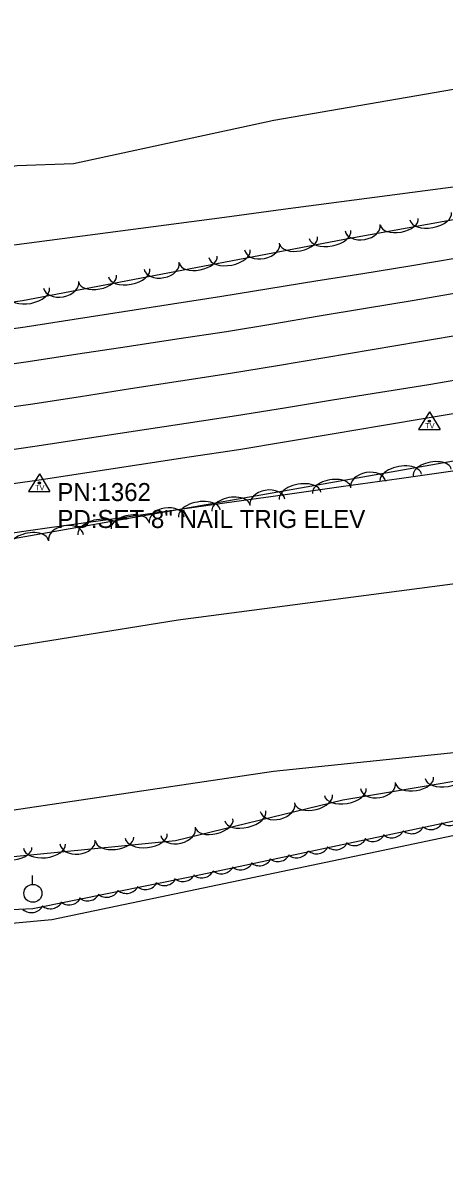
# Model space of a CAD drawing. Extents: x 1441650 to 1491889, y 345904 to 358319.
# Drawn here: x 1486107.6 to 1486224.7, y 346080.3 to 346398.6 of the extents above; entities that cross this region are included whole.
import ezdxf

# ---------------------------------------------------------------- set-up
doc = ezdxf.new("R2010")
doc.units = 0
for name, color, linetype in [('S_EDGE_PAVEMENT', 7, 'Continuous'), ('S_MISC_BOUNDARY', 7, 'Continuous'), ('S_PAVEMENT_CROWN', 7, 'Continuous'), ('S_SECONDARY_CTL', 7, 'Continuous'), ('S_SECONDARY_CTL_ANNOT', 7, 'Continuous'), ('S_SHOULDER', 7, 'Continuous'), ('S_STREAM', 7, 'Continuous'), ('S_TREE', 7, 'Continuous'), ('S_UTILITY_POLE', 7, 'Continuous')]:
    doc.layers.add(name, color=color, linetype=linetype)

msp = doc.modelspace()

# ---------------------------------------------------------------- linework, layer by layer
at = {"layer": 'S_EDGE_PAVEMENT'}
for points in [[(1486094.81, 346302.38), (1486109.05, 346304.41), (1486122.83, 346306.49), (1486136.6, 346308.58), (1486150.38, 346310.66), (1486164.15, 346312.75), (1486177.06, 346314.91), (1486189.97, 346317.07), (1486202.87, 346319.23), (1486215.78, 346321.39), (1486229.18, 346323.69)], [(1486096.86, 346278.8), (1486110.91, 346280.81), (1486124.92, 346282.95), (1486138.93, 346285.08), (1486152.95, 346287.22), (1486166.96, 346289.36), (1486180.32, 346291.53), (1486193.68, 346293.7), (1486207.04, 346295.86), (1486220.39, 346298.03), (1486233.27, 346300.25)]]:
    msp.add_lwpolyline(points, dxfattribs=at)
at = {"layer": 'S_MISC_BOUNDARY'}
msp.add_lwpolyline([(1486810.3, 346274.87), (1486780.72, 346266.41), (1486748.24, 346260.49), (1486692.03, 346261.29), (1486597.17, 346245.54), (1486482.21, 346225), (1486420.36, 346208.12), (1486385.35, 346201.17), (1486301.04, 346188.06), (1486203.71, 346167.58), (1486115.62, 346149.09), (1486084.18, 346146.2), (1486020.24, 346141.93), (1485980.92, 346136.84), (1485942.75, 346126.8), (1485930.87, 346121.9), (1485916.36, 346112.01), (1485901.95, 346091.38)], dxfattribs=at)
at = {"layer": 'S_PAVEMENT_CROWN'}
msp.add_lwpolyline([(1486095.54, 346290.54), (1486109.69, 346292.57), (1486123.59, 346294.7), (1486137.48, 346296.84), (1486151.37, 346298.98), (1486165.26, 346301.11), (1486178.4, 346303.32), (1486191.55, 346305.52), (1486204.69, 346307.72), (1486217.84, 346309.93), (1486231.05, 346312.16)], dxfattribs=at)
at = {"layer": 'S_SECONDARY_CTL'}
for p, q in [((1486220.59, 346290.4), (1486217.58, 346285.44)), ((1486220.59, 346290.4), (1486223.54, 346285.44)), ((1486217.58, 346285.44), (1486223.54, 346285.44)), ((1486112.17, 346273.19), (1486109.16, 346268.24)), ((1486112.17, 346273.19), (1486115.11, 346268.24)), ((1486109.16, 346268.24), (1486115.11, 346268.24))]:
    msp.add_line(p, q, dxfattribs=at)
for centre, radius in [((1486220.59, 346287.79), 0.311), ((1486220.59, 346287.79), 0.183), ((1486220.59, 346287.79), 0.103), ((1486112.17, 346270.58), 0.311), ((1486112.17, 346270.58), 0.183), ((1486112.17, 346270.58), 0.103)]:
    msp.add_circle(centre, radius, dxfattribs=at)
at = {"layer": 'S_SHOULDER'}
for points in [[(1486093.62, 346311.96), (1486108.24, 346314.04), (1486121.89, 346316.17), (1486135.55, 346318.31), (1486149.2, 346320.44), (1486162.85, 346322.57), (1486175.92, 346324.68), (1486188.99, 346326.79), (1486202.07, 346328.9), (1486215.14, 346331.01), (1486228.29, 346333.25)], [(1486098.18, 346269.5), (1486112.09, 346271.49), (1486125.98, 346273.6), (1486139.87, 346275.72), (1486153.77, 346277.84), (1486167.66, 346279.95), (1486180.88, 346282.16), (1486194.1, 346284.36), (1486207.31, 346286.57), (1486220.53, 346288.77), (1486233.74, 346291.06)]]:
    msp.add_lwpolyline(points, dxfattribs=at)
at = {"layer": 'S_STREAM'}
for points in [[(1486751.84, 346517.55), (1486735.9, 346499.53), (1486725.29, 346491.13), (1486713.53, 346483.18), (1486699.36, 346477.51), (1486638.9, 346465.39), (1486538.29, 346441.37), (1486469.84, 346426.37), (1486402.35, 346414.55), (1486321.08, 346397.67), (1486261.68, 346386.01), (1486177.39, 346371.46), (1486121.66, 346359.38), (1486106, 346358.81), (1486059.99, 346351.8), (1485984.53, 346344.18), (1485908.23, 346332.4)], [(1485899.44, 346194.69), (1485980.28, 346206.49), (1486090.84, 346222.92), (1486150.79, 346232.54), (1486238.36, 346244.02), (1486310.64, 346258.6), (1486372.65, 346272.57), (1486417.61, 346281.14), (1486483.85, 346294.78), (1486587.53, 346315.24), (1486664.63, 346330), (1486740.54, 346347.89), (1486770.04, 346354.37), (1486794.82, 346359.5), (1486813.08, 346360.26), (1486833.16, 346359.69), (1486875.14, 346364.78), (1486879.15, 346366.43), (1486881.26, 346367.99)], [(1485928.54, 346158.41), (1485981.02, 346164.91), (1486078.94, 346175.77), (1486177.27, 346190.45), (1486231.83, 346196.13), (1486297.28, 346210.32), (1486335.32, 346218.38), (1486373.3, 346227.95), (1486382.82, 346226.36), (1486394.63, 346224.77), (1486405.84, 346223.98), (1486411.42, 346222.4), (1486422.09, 346230.61), (1486454.03, 346240.08)]]:
    msp.add_lwpolyline(points, dxfattribs=at)
at = {"layer": 'S_TREE'}
for points in [[(1486979.75, 346528.05), (1486948.23, 346523.66), (1486918.59, 346523.24), (1486895.71, 346516.32), (1486858.36, 346500.91), (1486790.77, 346480.7), (1486770.89, 346469.01), (1486747.52, 346450.37), (1486704.28, 346437.14), (1486634.63, 346424.72), (1486531.79, 346404.71), (1486428.34, 346381.55), (1486351.91, 346366.69), (1486280.18, 346353.39), (1486198.5, 346338.6), (1486107.5, 346321.26), (1486012.75, 346307.78), (1485933.89, 346301.8), (1485849.1, 346296.25)], [(1486098.71, 346336.02), (1486114.95, 346338.16), (1486131.19, 346340.3), (1486147.43, 346342.44), (1486163.67, 346344.58), (1486179.91, 346346.72), (1486196.15, 346348.86), (1486212.38, 346351.01), (1486228.62, 346353.15), (1486244.86, 346355.29), (1486261.1, 346357.43), (1486277.34, 346359.57), (1486293.58, 346361.71), (1486308.79, 346365.24), (1486324, 346368.78), (1486339.21, 346372.31), (1486354.41, 346375.84), (1486369.62, 346379.38), (1486384.83, 346382.91), (1486400.04, 346386.44), (1486415.25, 346389.97), (1486430.46, 346393.51)], [(1486098.72, 346336.02), (1486114.95, 346338.16), (1486131.19, 346340.3), (1486147.43, 346342.44), (1486163.67, 346344.58), (1486179.91, 346346.72), (1486196.15, 346348.86), (1486212.39, 346351.01), (1486228.62, 346353.15), (1486244.86, 346355.29), (1486261.1, 346357.43), (1486277.34, 346359.57), (1486293.58, 346361.71), (1486308.79, 346365.24), (1486324, 346368.78), (1486339.21, 346372.31), (1486354.42, 346375.84), (1486369.62, 346379.38), (1486384.83, 346382.91), (1486400.04, 346386.44), (1486415.25, 346389.98), (1486430.46, 346393.51)], [(1485917.45, 346227.66), (1486100.15, 346254.33), (1486227.31, 346276.74), (1486356.6, 346299.35), (1486460.02, 346319.66), (1486536.68, 346334.2), (1486637.59, 346357.66), (1486709.58, 346363.58), (1486784.63, 346381.64)], [(1486891.29, 346223.33), (1486875.28, 346263.06), (1486878.3, 346281.69), (1486890.74, 346296.43), (1486889.7, 346318.17), (1486866.84, 346316.12), (1486839.68, 346305.85), (1486747.03, 346288.59), (1486674.9, 346276.55), (1486578.84, 346256.26), (1486467.67, 346239.33), (1486378.55, 346221.27), (1486295.95, 346212.07), (1486266.87, 346200.41), (1486241.79, 346190.02), (1486196.51, 346182.38), (1486150.03, 346171.1), (1486103.13, 346166.4), (1486089.25, 346164.53)], [(1486098.8, 346255.92), (1486115.01, 346258.2), (1486131.21, 346260.48), (1486147.41, 346262.76), (1486163.62, 346265.04), (1486179.82, 346267.32), (1486196.02, 346269.6), (1486212.23, 346271.88), (1486228.43, 346274.16), (1486244.63, 346276.44), (1486260.84, 346278.72), (1486277.04, 346281), (1486293.24, 346283.28), (1486309.45, 346285.56), (1486324.22, 346288.62), (1486339, 346291.68), (1486353.78, 346294.74), (1486368.56, 346297.8), (1486383.33, 346300.86), (1486398.11, 346303.92), (1486412.89, 346306.98), (1486427.66, 346310.04)], [(1486098.81, 346255.92), (1486115.01, 346258.2), (1486131.21, 346260.48), (1486147.42, 346262.76), (1486163.62, 346265.04), (1486179.82, 346267.32), (1486196.03, 346269.6), (1486212.23, 346271.88), (1486228.43, 346274.16), (1486244.64, 346276.44), (1486260.84, 346278.72), (1486277.04, 346281), (1486293.25, 346283.28), (1486309.45, 346285.56), (1486324.23, 346288.62), (1486339, 346291.68), (1486353.78, 346294.74), (1486368.56, 346297.8), (1486383.33, 346300.86), (1486398.11, 346303.92), (1486412.89, 346306.98), (1486427.66, 346310.04)], [(1486481.49, 346226), (1486421.22, 346209.81), (1486396.58, 346206.43), (1486348.98, 346197.01), (1486294.33, 346190.67), (1486225.65, 346176.12), (1486154.04, 346160.97), (1486110.35, 346152.14), (1486075.09, 346150.5), (1486018.55, 346147.38), (1485974.03, 346138.83), (1485945.51, 346127.85), (1485924.2, 346119.06), (1485908.84, 346103.97), (1485893.12, 346080.3)]]:
    msp.add_lwpolyline(points, dxfattribs=at)
for centre, major_axis, ratio, start_param, end_param in [((1486220.95, 346344.82), (5.77, 1.05), 0.550009, 3.141593, 6.283185), ((1486202.04, 346341.66), (4.88, 0.88), 0.685223, 3.141593, 6.283185), ((1486212.22, 346343.24), (5.26, 0.95), 0.54063, 3.141593, 6.283185), ((1486184.25, 346338.04), (5.25, 1), 0.54063, 3.141593, 6.283185), ((1486192.96, 346339.7), (5.76, 1.1), 0.550009, 3.141593, 6.283185), ((1486174.08, 346336.37), (4.87, 0.93), 0.685223, 3.141593, 6.283185), ((1486156.33, 346332.72), (5.25, 1), 0.54063, 3.141593, 6.283185), ((1486165.04, 346334.38), (5.76, 1.1), 0.550009, 3.141593, 6.283185), ((1486137.11, 346329.06), (5.76, 1.1), 0.550009, 3.141593, 6.283185), ((1486146.16, 346331.05), (4.87, 0.93), 0.685223, 3.141593, 6.283185), ((1486118.23, 346325.73), (4.87, 0.93), 0.685223, 3.141593, 6.283185), ((1486128.4, 346327.4), (5.25, 1), 0.54063, 3.141593, 6.283185), ((1486109.19, 346323.74), (5.76, 1.1), 0.550009, 3.141593, 6.283185), ((1486212.64, 346272), (-5.78, -1.02), 0.550059, 3.141594, 6.283187), ((1486221.38, 346273.54), (-5.27, -0.93), 0.540679, 3.141594, 6.283187), ((1486203.57, 346270.14), (-4.88, -0.86), 0.685285, 3.141595, 6.283187), ((1486175.57, 346265.2), (-4.88, -0.86), 0.685285, 3.141595, 6.283187), ((1486184.65, 346267.07), (-5.78, -1.02), 0.550059, 3.141594, 6.283187), ((1486193.38, 346268.61), (-5.27, -0.93), 0.540679, 3.141594, 6.283187), ((1486165.38, 346263.67), (-5.27, -0.93), 0.540679, 3.141594, 6.283187), ((1486147.58, 346260.27), (-4.88, -0.86), 0.685285, 3.141595, 6.283187), ((1486156.65, 346262.13), (-5.78, -1.02), 0.550059, 3.141594, 6.283187), ((1486128.65, 346257.2), (-5.78, -1.02), 0.550059, 3.141594, 6.283187), ((1486137.39, 346258.74), (-5.27, -0.93), 0.540679, 3.141594, 6.283187), ((1486109.39, 346253.8), (-5.27, -0.93), 0.540679, 3.141594, 6.283187), ((1486119.58, 346255.33), (-4.88, -0.86), 0.685285, 3.141595, 6.283187), ((1486225.23, 346189.38), (5.79, 0.98), 0.55008, 3.141593, 6.283185), ((1486206.29, 346186.45), (4.89, 0.82), 0.685311, 3.141593, 6.283185), ((1486216.49, 346187.9), (5.27, 0.89), 0.540699, 3.141593, 6.283185), ((1486188.42, 346182.6), (5.2, 1.26), 0.540699, 3.141593, 6.283185), ((1486197.2, 346184.65), (5.79, 0.98), 0.55008, 3.141593, 6.283185), ((1486178.35, 346180.43), (4.82, 1.17), 0.685311, 3.141593, 6.283185), ((1486160.79, 346175.9), (5.2, 1.26), 0.540699, 3.141593, 6.283185), ((1486169.41, 346177.99), (5.7, 1.38), 0.55008, 3.141593, 6.283185), ((1486226.16, 346178.94), (3.56, 0.76), 0.999945, 3.825789, 5.598989), ((1486150.72, 346173.72), (4.82, 1.17), 0.685311, 3.141593, 6.283185), ((1486210.13, 346175.55), (3.56, 0.75), 0.999945, 3.825789, 5.598989), ((1486215.66, 346176.69), (3.56, 0.75), 0.999945, 3.825789, 5.598989), ((1486220.98, 346177.81), (3.56, 0.75), 0.999945, 3.825789, 5.598989), ((1486122.79, 346170.76), (4.93, 0.49), 0.68531, 3.141593, 6.283185), ((1486133.07, 346171.53), (5.32, 0.53), 0.540699, 3.141593, 6.283185), ((1486141.89, 346172.42), (5.84, 0.59), 0.55008, 3.141593, 6.283185), ((1486194.56, 346172.22), (3.56, 0.75), 0.999945, 3.825789, 5.598989), ((1486199.74, 346173.36), (3.56, 0.75), 0.999945, 3.825789, 5.598989), ((1486204.89, 346174.52), (3.56, 0.75), 0.999945, 3.825789, 5.598989), ((1486104.78, 346168.69), (5.32, 0.53), 0.540699, 3.141593, 6.283185), ((1486113.6, 346169.58), (5.84, 0.59), 0.55008, 3.141593, 6.283185), ((1486178.47, 346168.93), (3.56, 0.75), 0.999945, 3.825789, 5.598989), ((1486183.7, 346169.97), (3.56, 0.75), 0.999945, 3.825789, 5.598989), ((1486189.24, 346171.1), (3.56, 0.75), 0.999945, 3.825789, 5.598989), ((1486168.14, 346166.64), (3.56, 0.75), 0.999945, 3.825789, 5.598989), ((1486173.32, 346167.77), (3.56, 0.75), 0.999945, 3.825789, 5.598989), ((1486152.07, 346163.37), (3.57, 0.72), 0.999945, 3.825789, 5.598989), ((1486157.28, 346164.38), (3.56, 0.75), 0.999945, 3.825789, 5.598989), ((1486162.81, 346165.52), (3.56, 0.75), 0.999945, 3.825789, 5.598989), ((1486136.38, 346160.08), (3.57, 0.72), 0.999945, 3.825789, 5.598989), ((1486141.71, 346161.16), (3.57, 0.72), 0.999945, 3.825789, 5.598989), ((1486146.9, 346162.25), (3.57, 0.72), 0.999945, 3.825789, 5.598989), ((1486120.43, 346156.89), (3.57, 0.72), 0.999945, 3.825789, 5.598989), ((1486125.59, 346158.01), (3.57, 0.72), 0.999945, 3.825789, 5.598989), ((1486130.84, 346159), (3.57, 0.72), 0.999945, 3.825789, 5.598989), ((1486109.91, 346154.73), (3.57, 0.72), 0.999945, 3.825789, 5.598989), ((1486115.24, 346155.81), (3.57, 0.72), 0.999945, 3.825789, 5.598989)]:
    msp.add_ellipse(centre, major_axis=major_axis, ratio=ratio, start_param=start_param, end_param=end_param, dxfattribs=at)
at = {"layer": 'S_UTILITY_POLE'}
msp.add_line((1486110.24, 346158.97), (1486110.24, 346161.46), dxfattribs=at)
msp.add_circle((1486110.38, 346156.46), 2.5, dxfattribs=at)

# ---------------------------------------------------------------- texts
at = {"layer": 'S_SECONDARY_CTL'}
for p in [(1486219.39, 346285.77), (1486110.96, 346268.57)]:
    msp.add_text('TV', height=1.5, rotation=360, dxfattribs=at).set_placement(p)
at = {"layer": 'S_SECONDARY_CTL_ANNOT'}
for s, p in [('PN:1362', (1486117.17, 346265.58)), ('PD:SET 8" NAIL TRIG ELEV', (1486117.17, 346258.08))]:
    msp.add_text(s, height=5, dxfattribs=at).set_placement(p)

doc.saveas('drawing.dxf')
